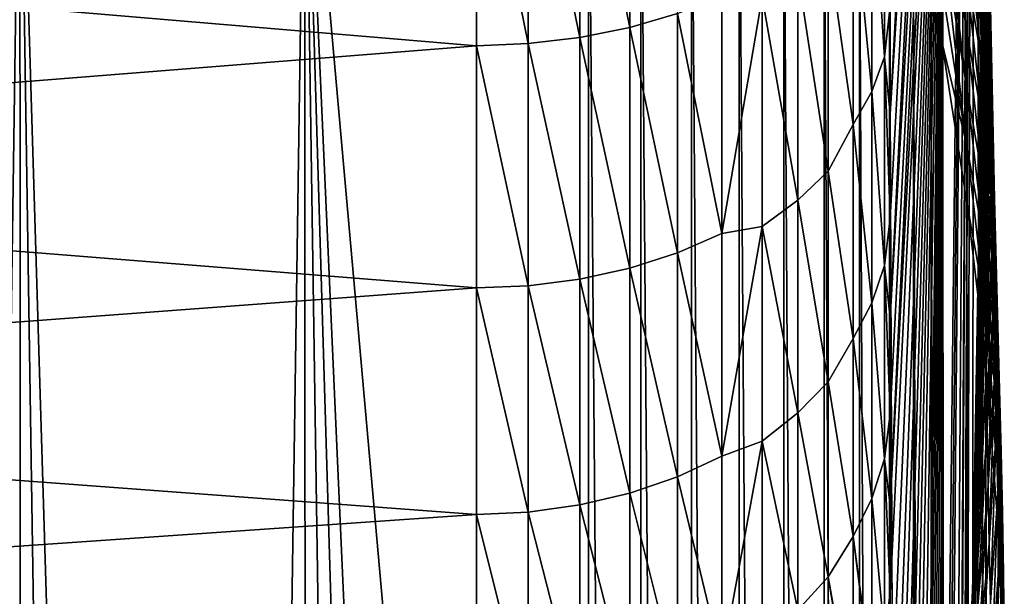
# Model space of a CAD drawing. Header units: metres. Extents: x -22 to 72, y -237 to 23.
# Tile 344 of 363: x 66.84 to 71.59, y -15.66 to -12.88. Entities that reach past the tile are written whole.
import ezdxf

# ---------------------------------------------------------------- set-up
doc = ezdxf.new("R2010")
doc.units = ezdxf.units.M
doc.layers.add('solid_509588_MEDIA_SW0001', color=7, linetype='CONTINUOUS')

msp = doc.modelspace()

# ---------------------------------------------------------------- linework, layer by layer
at = {"layer": 'solid_509588_MEDIA_SW0001'}
for points in [[(71.470947, -13.986648, 96.07), (71.449417, -5.21058, 80.851509), (71.5, 0, 84.5)], [(71.489563, -12.404846, 97.177589), (71.470947, -13.986648, 96.07), (71.5, 0, 84.5)], [(71.299095, -18.534039, 88.869286), (71.297287, -10.430269, 77.196648), (71.449417, -5.21058, 80.851509)], [(71.314995, -18.364952, 89.520226), (71.299095, -18.534039, 88.869286), (71.449417, -5.21058, 80.851509)], [(71.330673, -18.173166, 90.164383), (71.314995, -18.364952, 89.520226), (71.449417, -5.21058, 80.851509)], [(71.360985, -17.723473, 91.427315), (71.330673, -18.173166, 90.164383), (71.449417, -5.21058, 80.851509)], [(71.38131, -17.367517, 92.316071), (71.360985, -17.723473, 91.427315), (71.449417, -5.21058, 80.851509)], [(71.384193, -17.315123, 92.448608), (71.38131, -17.367517, 92.316071), (71.449417, -5.21058, 80.851509)], [(71.400406, -17.008902, 93.229935), (71.384193, -17.315123, 92.448608), (71.449417, -5.21058, 80.851509)], [(71.402847, -16.962561, 93.355812), (71.400406, -17.008902, 93.229935), (71.449417, -5.21058, 80.851509)], [(71.417549, -16.690189, 94.176956), (71.402847, -16.962561, 93.355812), (71.449417, -5.21058, 80.851509)], [(71.443008, -15.568357, 94.962471), (71.417549, -16.690189, 94.176956), (71.449417, -5.21058, 80.851509)], [(71.470947, -13.986648, 96.07), (71.443008, -15.568357, 94.962471), (71.449417, -5.21058, 80.851509)], [(71.297287, -8.592765, 75.103516), (71.043945, -13.333165, 70.830177), (71.043945, -12.812711, 70.341194)], [(71.297287, -8.592765, 75.103516), (71.297287, -9.25574, 75.755814), (71.043945, -13.333165, 70.830177)], [(71.297287, -9.25574, 75.755814), (71.043945, -13.834972, 71.33828), (71.043945, -13.333165, 70.830177)], [(71.297287, -9.25574, 75.755814), (71.043945, -14.31743, 71.864792), (71.043945, -13.834972, 71.33828)], [(71.297287, -9.25574, 75.755814), (71.297287, -9.869333, 76.454773), (71.043945, -14.31743, 71.864792)], [(71.297287, -9.869333, 76.454773), (71.297287, -10.430269, 77.196648), (71.043945, -15.221625, 72.97007)], [(71.297287, -9.869333, 76.454773), (71.043945, -14.779863, 72.408974), (71.043945, -14.31743, 71.864792)], [(71.297287, -9.869333, 76.454773), (71.043945, -15.221625, 72.97007), (71.043945, -14.779863, 72.408974)], [(71.046165, -16.362558, 74.657402), (71.043945, -15.642099, 73.547287), (71.297287, -10.430269, 77.196648)], [(71.043945, -15.221625, 72.97007), (71.297287, -10.430269, 77.196648), (71.043945, -15.642099, 73.547287)], [(71.052795, -17.006731, 75.820709), (71.046165, -16.362558, 74.657402), (71.297287, -10.430269, 77.196648)], [(71.063751, -17.569479, 77.03054), (71.052795, -17.006731, 75.820709), (71.297287, -10.430269, 77.196648)], [(71.078857, -18.046291, 78.279831), (71.063751, -17.569479, 77.03054), (71.297287, -10.430269, 77.196648)], [(71.097801, -18.434099, 79.561203), (71.078857, -18.046291, 78.279831), (71.297287, -10.430269, 77.196648)], [(71.120209, -18.73053, 80.867493), (71.097801, -18.434099, 79.561203), (71.297287, -10.430269, 77.196648)], [(71.145638, -18.93401, 82.192284), (71.120209, -18.73053, 80.867493), (71.297287, -10.430269, 77.196648)], [(71.173584, -19.043623, 83.529327), (71.145638, -18.93401, 82.192284), (71.297287, -10.430269, 77.196648)], [(71.203506, -19.058477, 84.872307), (71.173584, -19.043623, 83.529327), (71.297287, -10.430269, 77.196648)], [(71.219032, -19.030231, 85.5439), (71.203506, -19.058477, 84.872307), (71.297287, -10.430269, 77.196648)], [(71.234833, -18.978193, 86.21492), (71.219032, -19.030231, 85.5439), (71.297287, -10.430269, 77.196648)], [(71.250816, -18.902473, 86.88369), (71.234833, -18.978193, 86.21492), (71.297287, -10.430269, 77.196648)], [(71.266922, -18.803085, 87.550018), (71.250816, -18.902473, 86.88369), (71.297287, -10.430269, 77.196648)], [(71.283035, -18.680244, 88.211967), (71.266922, -18.803085, 87.550018), (71.297287, -10.430269, 77.196648)], [(71.299095, -18.534039, 88.869286), (71.283035, -18.680244, 88.211967), (71.297287, -10.430269, 77.196648)], [(66.400864, -41.995491, 155.274124), (66.84166, -11.440371, 111.647758), (65.465561, -11.483127, 111.617805)], [(66.400864, -41.995491, 155.274124), (66.856339, -41.991329, 155.279114), (66.84166, -11.440371, 111.647758)], [(67.768143, -42.003986, 155.263916), (68.218033, -11.476451, 111.622482), (66.84166, -11.440371, 111.647758)], [(67.312256, -41.99416, 155.275726), (67.768143, -42.003986, 155.263916), (66.84166, -11.440371, 111.647758)], [(66.856339, -41.991329, 155.279114), (67.312256, -41.99416, 155.275726), (66.84166, -11.440371, 111.647758)], [(67.768143, -42.003986, 155.263916), (68.223801, -42.020824, 155.243698), (68.218033, -11.476451, 111.622482)], [(69.586754, -26.8522, 133.337357), (69.586754, -11.591057, 111.542191), (68.218033, -11.476451, 111.622482)], [(69.586754, -42.113338, 155.132523), (69.586754, -26.8522, 133.337357), (68.218033, -11.476451, 111.622482)], [(69.1334, -42.075508, 155.177994), (69.586754, -42.113338, 155.132523), (68.218033, -11.476451, 111.622482)], [(68.679001, -42.044666, 155.215042), (69.1334, -42.075508, 155.177994), (68.218033, -11.476451, 111.622482)], [(68.223801, -42.020824, 155.243698), (68.679001, -42.044666, 155.215042), (68.218033, -11.476451, 111.622482)], [(69.839729, -42.150993, 155.096252), (69.586754, -11.591057, 111.542191), (69.586754, -26.8522, 133.337357)], [(69.839745, -11.633901, 111.513321), (69.586754, -11.591057, 111.542191), (69.839729, -42.150993, 155.096252)], [(69.839745, -11.633901, 111.513321), (69.839729, -42.150993, 155.096252), (70.083961, -42.216743, 155.044022)], [(70.084045, -11.703289, 111.466232), (69.839745, -11.633901, 111.513321), (70.083961, -42.216743, 155.044022)], [(69.78759, -11.684423, 67.222549), (69.78759, -12.914426, 68.121552), (69.546257, -11.72866, 67.157135)], [(70.016975, -12.846994, 68.207069), (69.78759, -12.914426, 68.121552), (69.78759, -11.684423, 67.222549)], [(71.497337, -12.897596, 98.990578), (71.495728, -12.792762, 98.660904), (71.504257, -11.654394, 99.871658)], [(71.497337, -12.897596, 98.990578), (71.504257, -11.654394, 99.871658), (71.505989, -11.827299, 100.181145)], [(69.546257, -11.72866, 67.157135), (69.546257, -12.963318, 68.05954), (69.296867, -11.755409, 67.117584)], [(69.78759, -12.914426, 68.121552), (69.546257, -12.963318, 68.05954), (69.546257, -11.72866, 67.157135)], [(70.084045, -11.703289, 111.466232), (70.083961, -42.216743, 155.044022), (70.315147, -42.309395, 154.976776)], [(70.315514, -11.798079, 111.401733), (70.084045, -11.703289, 111.466232), (70.315147, -42.309395, 154.976776)], [(69.046227, -11.764241, 67.104523), (69.046227, -13.002646, 68.009666), (61.700001, -12.38238, 67.538979)], [(69.296867, -11.755409, 67.117584), (69.296867, -12.992884, 68.022049), (69.046227, -11.764241, 67.104523)], [(69.296867, -12.992884, 68.022049), (69.046227, -13.002646, 68.009666), (69.046227, -11.764241, 67.104523)], [(69.546257, -12.963318, 68.05954), (69.296867, -12.992884, 68.022049), (69.296867, -11.755409, 67.117584)], [(70.315514, -11.798079, 111.401733), (70.315147, -42.309395, 154.976776), (70.529816, -42.427536, 154.895538)], [(70.530289, -11.916688, 111.3209), (70.315514, -11.798079, 111.401733), (70.529816, -42.427536, 154.895538)], [(71.498772, -13.017617, 99.33477), (71.497337, -12.897596, 98.990578), (71.505989, -11.827299, 100.181145)], [(71.498772, -13.017617, 99.33477), (71.505989, -11.827299, 100.181145), (71.50779, -12.014293, 100.506828)], [(70.530289, -11.916688, 111.3209), (70.529816, -42.427536, 154.895538), (70.724182, -42.569111, 154.801727)], [(70.724777, -12.057138, 111.225075), (70.530289, -11.916688, 111.3209), (70.724182, -42.569111, 154.801727)], [(71.516823, -12.905341, 101.965385), (71.514069, -12.66187, 101.579063), (71.516769, -11.928797, 102.649139)], [(71.516823, -12.905341, 101.965385), (71.516769, -11.928797, 102.649139), (71.520081, -12.218315, 103.024071)], [(71.294334, -11.971397, 109.08075), (71.406708, -12.892817, 108.811493), (71.402443, -12.5907, 108.405151)], [(71.294334, -11.971397, 109.08075), (71.294769, -12.216516, 109.430382), (71.406708, -12.892817, 108.811493)], [(70.955872, -12.132295, 69.113472), (71.015793, -11.979511, 69.307236), (71.015793, -13.056554, 70.222214)], [(71.015793, -13.056554, 70.222214), (71.015793, -11.979511, 69.307236), (71.043945, -12.812711, 70.341194)], [(71.499931, -13.154348, 99.694069), (71.498772, -13.017617, 99.33477), (71.50779, -12.014293, 100.506828)], [(71.499931, -13.154348, 99.694069), (71.50779, -12.014293, 100.506828), (71.509682, -12.215796, 100.848747)], [(70.724777, -12.057138, 111.225075), (70.724182, -42.569111, 154.801727), (70.895111, -42.731838, 154.696838)], [(70.895729, -12.217085, 111.115852), (70.724777, -12.057138, 111.225075), (70.895111, -42.731838, 154.696838)], [(71.521759, -12.915937, 105.634659), (71.469391, -12.09586, 106.218399), (71.473541, -12.42861, 106.622101)], [(71.521759, -12.915937, 105.634659), (71.516014, -12.590968, 105.226631), (71.469391, -12.09586, 106.218399)], [(70.955872, -12.132295, 69.113472), (70.955872, -13.223073, 70.040115), (70.865181, -12.279145, 68.927231)], [(70.955872, -12.132295, 69.113472), (71.015793, -13.056554, 70.222214), (70.955872, -13.223073, 70.040115)], [(71.500801, -13.308724, 100.068504), (71.499931, -13.154348, 99.694069), (71.509682, -12.215796, 100.848747)], [(71.500801, -13.308724, 100.068504), (71.509682, -12.215796, 100.848747), (71.511734, -12.431786, 101.206444)], [(70.895729, -12.217085, 111.115852), (70.895111, -42.731838, 154.696838), (71.039833, -42.913174, 154.582535)], [(71.040298, -12.393859, 110.995064), (70.895729, -12.217085, 111.115852), (71.039833, -42.913174, 154.582535)], [(71.294769, -12.216516, 109.430382), (71.410408, -13.187572, 109.21727), (71.406708, -12.892817, 108.811493)], [(71.294769, -12.216516, 109.430382), (71.295174, -12.466522, 109.795288), (71.410408, -13.187572, 109.21727)], [(71.534523, -13.123763, 104.218567), (71.511337, -12.2629, 104.82473), (71.516014, -12.590968, 105.226631)], [(71.534523, -13.123763, 104.218567), (71.52887, -12.817442, 103.810944), (71.511337, -12.2629, 104.82473)], [(71.520134, -13.161184, 102.363884), (71.516823, -12.905341, 101.965385), (71.520081, -12.218315, 103.024071)], [(71.520134, -13.161184, 102.363884), (71.520081, -12.218315, 103.024071), (71.524078, -12.515065, 103.412025)], [(70.865181, -12.279145, 68.927231), (70.865181, -13.383127, 69.865089), (70.745163, -12.522022, 68.834335)], [(70.955872, -13.223073, 70.040115), (70.865181, -13.383127, 69.865089), (70.865181, -12.279145, 68.927231)], [(71.484711, -13.068787, 107.43898), (71.398254, -12.279772, 107.999374), (71.402443, -12.5907, 108.405151)], [(71.484711, -13.068787, 107.43898), (71.478798, -12.752871, 107.02951), (71.398254, -12.279772, 107.999374)], [(69.046227, -13.002646, 68.009666), (61.700001, -13.585921, 68.486778), (61.700001, -12.38238, 67.538979)], [(71.040298, -12.393859, 110.995064), (71.039833, -42.913174, 154.582535), (71.155724, -43.109875, 154.460861)], [(71.156067, -12.584512, 110.864716), (71.040298, -12.393859, 110.995064), (71.155724, -43.109875, 154.460861)], [(71.490318, -12.475401, 97.459084), (71.470947, -13.986648, 96.07), (71.489563, -12.404846, 97.177589)], [(71.528389, -13.23669, 106.046791), (71.473541, -12.42861, 106.622101), (71.478798, -12.752871, 107.02951)], [(71.528389, -13.23669, 106.046791), (71.521759, -12.915937, 105.634659), (71.473541, -12.42861, 106.622101)], [(71.501442, -13.481126, 100.457573), (71.500801, -13.308724, 100.068504), (71.511734, -12.431786, 101.206444)], [(71.501442, -13.481126, 100.457573), (71.511734, -12.431786, 101.206444), (71.514069, -12.66187, 101.579063)], [(71.295174, -12.466522, 109.795288), (71.29509, -12.721863, 110.174606), (71.413002, -13.47627, 109.621536)], [(71.295174, -12.466522, 109.795288), (71.413002, -13.47627, 109.621536), (71.410408, -13.187572, 109.21727)], [(71.473, -14.001036, 96.390221), (71.470947, -13.986648, 96.07), (71.490318, -12.475401, 97.459084)], [(71.473, -14.001036, 96.390221), (71.490318, -12.475401, 97.459084), (71.491295, -12.54569, 97.745811)], [(70.745163, -12.522022, 68.834335), (70.745163, -13.607694, 69.767563), (70.597763, -12.651118, 68.672829)], [(70.865181, -13.383127, 69.865089), (70.745163, -13.607694, 69.767563), (70.745163, -12.522022, 68.834335)], [(71.241158, -12.773032, 110.707924), (71.292015, -12.971717, 110.57505), (71.290154, -12.538228, 109.961838)], [(71.292015, -12.971717, 110.57505), (71.29509, -12.721863, 110.174606), (71.290154, -12.538228, 109.961838)], [(71.475174, -14.014088, 96.715088), (71.473, -14.001036, 96.390221), (71.491295, -12.54569, 97.745811)], [(71.475174, -14.014088, 96.715088), (71.491295, -12.54569, 97.745811), (71.492561, -12.619698, 98.040253)], [(71.524147, -13.428071, 102.772743), (71.520134, -13.161184, 102.363884), (71.524078, -12.515065, 103.412025)], [(71.524147, -13.428071, 102.772743), (71.524078, -12.515065, 103.412025), (71.52887, -12.817442, 103.810944)], [(71.156067, -12.584512, 110.864716), (71.155724, -43.109875, 154.460861), (71.240974, -43.319008, 154.333618)], [(71.241104, -12.785862, 110.726982), (71.156067, -12.584512, 110.864716), (71.240974, -43.319008, 154.333618)], [(71.490723, -13.376875, 107.849037), (71.402443, -12.5907, 108.405151), (71.406708, -12.892817, 108.811493)], [(71.490723, -13.376875, 107.849037), (71.484711, -13.068787, 107.43898), (71.402443, -12.5907, 108.405151)], [(71.541023, -13.432363, 104.632614), (71.516014, -12.590968, 105.226631), (71.521759, -12.915937, 105.634659)], [(71.541023, -13.432363, 104.632614), (71.534523, -13.123763, 104.218567), (71.516014, -12.590968, 105.226631)], [(71.47747, -14.030218, 97.046799), (71.475174, -14.014088, 96.715088), (71.492561, -12.619698, 98.040253)], [(71.47747, -14.030218, 97.046799), (71.492561, -12.619698, 98.040253), (71.49408, -12.70101, 98.344643)], [(70.597763, -12.651118, 68.672829), (70.597763, -13.747982, 69.615677), (70.425346, -12.767511, 68.527214)], [(70.745163, -13.607694, 69.767563), (70.597763, -13.747982, 69.615677), (70.597763, -12.651118, 68.672829)], [(71.501999, -13.671411, 100.860176), (71.501442, -13.481126, 100.457573), (71.514069, -12.66187, 101.579063)], [(71.501999, -13.671411, 100.860176), (71.514069, -12.66187, 101.579063), (71.516823, -12.905341, 101.965385)], [(71.292015, -12.971717, 110.57505), (71.294052, -12.983292, 110.567307), (71.29509, -12.721863, 110.174606)], [(71.29509, -12.721863, 110.174606), (71.294052, -12.983292, 110.567307), (71.413002, -13.47627, 109.621536)], [(71.479752, -14.053582, 97.387421), (71.47747, -14.030218, 97.046799), (71.49408, -12.70101, 98.344643)], [(71.479752, -14.053582, 97.387421), (71.49408, -12.70101, 98.344643), (71.495728, -12.792762, 98.660904)], [(70.230705, -12.76211, 68.31472), (70.230705, -13.909514, 69.289474), (70.016975, -12.846994, 68.207069)], [(70.425346, -12.767511, 68.527214), (70.230705, -13.909514, 69.289474), (70.230705, -12.76211, 68.31472)], [(70.425346, -12.767511, 68.527214), (70.425346, -13.874467, 69.478737), (70.230705, -13.909514, 69.289474)], [(70.597763, -13.747982, 69.615677), (70.425346, -13.874467, 69.478737), (70.425346, -12.767511, 68.527214)], [(71.241104, -12.785862, 110.726982), (71.240974, -43.319008, 154.333618), (71.293983, -43.536842, 154.203094)], [(71.241104, -12.785862, 110.726982), (71.292015, -12.971717, 110.57505), (71.241158, -12.773032, 110.707924)], [(71.241104, -12.785862, 110.726982), (71.293983, -43.536842, 154.203094), (71.293983, -12.99455, 110.584175)], [(71.241104, -12.785862, 110.726982), (71.293983, -12.99455, 110.584175), (71.292015, -12.971717, 110.57505)], [(71.535591, -13.552423, 106.461235), (71.478798, -12.752871, 107.02951), (71.484711, -13.068787, 107.43898)], [(71.535591, -13.552423, 106.461235), (71.528389, -13.23669, 106.046791), (71.478798, -12.752871, 107.02951)], [(71.015793, -13.056554, 70.222214), (71.043945, -12.812711, 70.341194), (71.043945, -13.333165, 70.830177)], [(71.481796, -14.08799, 97.738853), (71.479752, -14.053582, 97.387421), (71.495728, -12.792762, 98.660904)], [(71.481796, -14.08799, 97.738853), (71.495728, -12.792762, 98.660904), (71.497337, -12.897596, 98.990578)], [(71.528946, -13.704391, 103.189888), (71.524147, -13.428071, 102.772743), (71.52887, -12.817442, 103.810944)], [(71.528946, -13.704391, 103.189888), (71.52887, -12.817442, 103.810944), (71.534523, -13.123763, 104.218567)], [(70.016975, -12.846994, 68.207069), (70.016975, -14.002029, 69.188301), (69.78759, -12.914426, 68.121552)], [(70.230705, -13.909514, 69.289474), (70.016975, -14.002029, 69.188301), (70.016975, -12.846994, 68.207069)], [(69.78759, -12.914426, 68.121552), (69.78759, -14.075524, 69.107933), (69.546257, -12.963318, 68.05954)], [(70.016975, -14.002029, 69.188301), (69.78759, -14.075524, 69.107933), (69.78759, -12.914426, 68.121552)], [(71.496254, -13.677871, 108.258415), (71.406708, -12.892817, 108.811493), (71.410408, -13.187572, 109.21727)], [(71.496254, -13.677871, 108.258415), (71.490723, -13.376875, 107.849037), (71.406708, -12.892817, 108.811493)], [(71.483353, -14.13683, 98.102699), (71.481796, -14.08799, 97.738853), (71.497337, -12.897596, 98.990578)], [(71.483353, -14.13683, 98.102699), (71.497337, -12.897596, 98.990578), (71.498772, -13.017617, 99.33477)], [(71.50267, -13.878955, 101.274727), (71.501999, -13.671411, 100.860176), (71.516823, -12.905341, 101.965385)], [(71.50267, -13.878955, 101.274727), (71.516823, -12.905341, 101.965385), (71.520134, -13.161184, 102.363884)], [(71.548286, -13.74168, 105.050957), (71.521759, -12.915937, 105.634659), (71.528389, -13.23669, 106.046791)], [(71.548286, -13.74168, 105.050957), (71.541023, -13.432363, 104.632614), (71.521759, -12.915937, 105.634659)], [(69.546257, -12.963318, 68.05954), (69.546257, -14.128812, 69.04966), (69.296867, -12.992884, 68.022049)], [(69.78759, -14.075524, 69.107933), (69.546257, -14.128812, 69.04966), (69.546257, -12.963318, 68.05954)], [(71.292015, -12.971717, 110.57505), (71.293983, -12.99455, 110.584175), (71.294022, -12.988919, 110.575737)], [(71.292015, -12.971717, 110.57505), (71.294022, -12.988919, 110.575737), (71.294052, -12.983292, 110.567307)], [(69.046227, -13.002646, 68.009666), (69.046227, -14.171677, 69.002785), (61.700001, -13.585921, 68.486778)], [(69.296867, -12.992884, 68.022049), (69.296867, -14.161036, 69.01442), (69.046227, -13.002646, 68.009666)], [(69.296867, -14.161036, 69.01442), (69.046227, -14.171677, 69.002785), (69.046227, -13.002646, 68.009666)], [(69.546257, -14.128812, 69.04966), (69.296867, -14.161036, 69.01442), (69.296867, -12.992884, 68.022049)], [(71.294022, -12.988919, 110.575737), (71.293983, -12.99455, 110.584175), (71.363701, -43.984711, 153.933868)], [(71.293983, -12.99455, 110.584175), (71.293983, -43.536842, 154.203094), (71.363701, -43.984711, 153.933868)], [(71.294052, -12.983292, 110.567307), (71.294022, -12.988919, 110.575737), (71.363701, -43.984711, 153.933868)], [(71.414055, -13.759887, 110.023529), (71.294052, -12.983292, 110.567307), (71.363701, -43.984711, 153.933868)], [(71.413002, -13.47627, 109.621536), (71.294052, -12.983292, 110.567307), (71.414055, -13.759887, 110.023529)], [(71.484177, -14.202988, 98.480209), (71.483353, -14.13683, 98.102699), (71.498772, -13.017617, 99.33477)], [(71.484177, -14.202988, 98.480209), (71.498772, -13.017617, 99.33477), (71.499931, -13.154348, 99.694069)], [(70.955872, -13.223073, 70.040115), (71.015793, -13.056554, 70.222214), (71.015793, -14.063934, 71.213371)], [(71.015793, -13.056554, 70.222214), (71.043945, -13.333165, 70.830177), (71.043945, -13.834972, 71.33828)], [(71.015793, -14.063934, 71.213371), (71.015793, -13.056554, 70.222214), (71.043945, -13.834972, 71.33828)], [(71.542969, -13.862698, 106.876366), (71.484711, -13.068787, 107.43898), (71.490723, -13.376875, 107.849037)], [(71.542969, -13.862698, 106.876366), (71.535591, -13.552423, 106.461235), (71.484711, -13.068787, 107.43898)], [(71.484062, -14.288766, 98.872169), (71.499931, -13.154348, 99.694069), (71.500801, -13.308724, 100.068504)], [(71.484062, -14.288766, 98.872169), (71.484177, -14.202988, 98.480209), (71.499931, -13.154348, 99.694069)], [(71.503731, -14.102695, 101.699219), (71.50267, -13.878955, 101.274727), (71.520134, -13.161184, 102.363884)], [(71.503731, -14.102695, 101.699219), (71.520134, -13.161184, 102.363884), (71.524147, -13.428071, 102.772743)], [(71.534607, -13.988359, 103.613152), (71.528946, -13.704391, 103.189888), (71.534523, -13.123763, 104.218567)], [(71.534607, -13.988359, 103.613152), (71.534523, -13.123763, 104.218567), (71.541023, -13.432363, 104.632614)], [(71.500771, -13.972565, 108.666069), (71.410408, -13.187572, 109.21727), (71.413002, -13.47627, 109.621536)], [(71.500771, -13.972565, 108.666069), (71.496254, -13.677871, 108.258415), (71.410408, -13.187572, 109.21727)], [(70.955872, -13.223073, 70.040115), (70.955872, -14.243301, 71.043915), (70.865181, -13.383127, 69.865089)], [(70.955872, -13.223073, 70.040115), (71.015793, -14.063934, 71.213371), (70.955872, -14.243301, 71.043915)], [(71.556122, -14.050323, 105.471664), (71.528389, -13.23669, 106.046791), (71.535591, -13.552423, 106.461235)], [(71.556122, -14.050323, 105.471664), (71.548286, -13.74168, 105.050957), (71.528389, -13.23669, 106.046791)], [(71.482918, -14.3958, 99.278809), (71.500801, -13.308724, 100.068504), (71.501442, -13.481126, 100.457573)], [(71.482918, -14.3958, 99.278809), (71.484062, -14.288766, 98.872169), (71.500801, -13.308724, 100.068504)], [(70.865181, -13.383127, 69.865089), (70.865181, -14.415705, 70.881042), (70.745163, -13.607694, 69.767563)], [(70.955872, -14.243301, 71.043915), (70.865181, -14.415705, 70.881042), (70.865181, -13.383127, 69.865089)], [(71.550034, -14.167391, 107.290794), (71.490723, -13.376875, 107.849037), (71.496254, -13.677871, 108.258415)], [(71.550034, -14.167391, 107.290794), (71.542969, -13.862698, 106.876366), (71.490723, -13.376875, 107.849037)], [(71.505424, -14.341175, 102.131432), (71.503731, -14.102695, 101.699219), (71.524147, -13.428071, 102.772743)], [(71.505424, -14.341175, 102.131432), (71.524147, -13.428071, 102.772743), (71.528946, -13.704391, 103.189888)], [(71.541115, -14.27815, 104.040375), (71.534607, -13.988359, 103.613152), (71.541023, -13.432363, 104.632614)], [(71.541115, -14.27815, 104.040375), (71.541023, -13.432363, 104.632614), (71.548286, -13.74168, 105.050957)], [(71.503799, -14.26163, 109.071236), (71.413002, -13.47627, 109.621536), (71.414055, -13.759887, 110.023529)], [(71.503799, -14.26163, 109.071236), (71.500771, -13.972565, 108.666069), (71.413002, -13.47627, 109.621536)], [(71.480789, -14.524975, 99.699646), (71.501442, -13.481126, 100.457573), (71.501999, -13.671411, 100.860176)], [(71.480789, -14.524975, 99.699646), (71.482918, -14.3958, 99.278809), (71.501442, -13.481126, 100.457573)], [(69.046227, -14.171677, 69.002785), (61.700001, -14.718577, 69.52124), (61.700001, -13.585921, 68.486778)], [(71.564262, -14.35711, 105.893005), (71.535591, -13.552423, 106.461235), (71.542969, -13.862698, 106.876366)], [(71.564262, -14.35711, 105.893005), (71.556122, -14.050323, 105.471664), (71.535591, -13.552423, 106.461235)], [(70.745163, -13.607694, 69.767563), (70.745163, -14.624022, 70.775856), (70.597763, -13.747982, 69.615677)], [(70.865181, -14.415705, 70.881042), (70.745163, -14.624022, 70.775856), (70.745163, -13.607694, 69.767563)], [(71.477859, -14.676345, 100.133385), (71.501999, -13.671411, 100.860176), (71.50267, -13.878955, 101.274727)], [(71.477859, -14.676345, 100.133385), (71.480789, -14.524975, 99.699646), (71.501999, -13.671411, 100.860176)], [(71.556274, -14.466597, 107.703331), (71.496254, -13.677871, 108.258415), (71.500771, -13.972565, 108.666069)], [(71.556274, -14.466597, 107.703331), (71.550034, -14.167391, 107.290794), (71.496254, -13.677871, 108.258415)], [(71.50798, -14.592616, 102.569008), (71.505424, -14.341175, 102.131432), (71.528946, -13.704391, 103.189888)], [(71.50798, -14.592616, 102.569008), (71.528946, -13.704391, 103.189888), (71.534607, -13.988359, 103.613152)], [(70.597763, -13.747982, 69.615677), (70.597763, -14.774789, 70.634369), (70.425346, -13.874467, 69.478737)], [(70.745163, -14.624022, 70.775856), (70.597763, -14.774789, 70.634369), (70.597763, -13.747982, 69.615677)], [(71.414055, -13.759887, 110.023529), (71.363701, -43.984711, 153.933868), (71.421745, -44.409481, 153.673401)], [(71.414055, -13.759887, 110.023529), (71.421745, -44.409481, 153.673401), (71.470055, -44.818031, 153.418091)], [(71.489738, -14.393031, 109.5802), (71.414055, -13.759887, 110.023529), (71.470055, -44.818031, 153.418091)], [(71.503799, -14.26163, 109.071236), (71.414055, -13.759887, 110.023529), (71.489738, -14.393031, 109.5802)], [(71.548378, -14.572018, 104.469528), (71.541115, -14.27815, 104.040375), (71.548286, -13.74168, 105.050957)], [(71.548378, -14.572018, 104.469528), (71.548286, -13.74168, 105.050957), (71.556122, -14.050323, 105.471664)], [(70.425346, -13.874467, 69.478737), (70.230705, -14.982705, 70.345375), (70.230705, -13.909514, 69.289474)], [(70.425346, -13.874467, 69.478737), (70.425346, -14.910721, 70.506805), (70.230705, -14.982705, 70.345375)], [(70.597763, -14.774789, 70.634369), (70.425346, -14.910721, 70.506805), (70.425346, -13.874467, 69.478737)], [(71.015793, -14.063934, 71.213371), (71.043945, -13.834972, 71.33828), (71.043945, -14.31743, 71.864792)], [(71.474495, -14.849154, 100.577896), (71.50267, -13.878955, 101.274727), (71.503731, -14.102695, 101.699219)], [(71.474495, -14.849154, 100.577896), (71.477859, -14.676345, 100.133385), (71.50267, -13.878955, 101.274727)], [(71.572334, -14.661111, 106.31353), (71.542969, -13.862698, 106.876366), (71.550034, -14.167391, 107.290794)], [(71.572334, -14.661111, 106.31353), (71.564262, -14.35711, 105.893005), (71.542969, -13.862698, 106.876366)], [(70.230705, -13.909514, 69.289474), (70.230705, -14.982705, 70.345375), (70.016975, -14.002029, 69.188301)], [(71.561211, -14.760508, 108.113068), (71.500771, -13.972565, 108.666069), (71.503799, -14.26163, 109.071236)], [(71.561211, -14.760508, 108.113068), (71.556274, -14.466597, 107.703331), (71.500771, -13.972565, 108.666069)], [(70.016975, -14.002029, 69.188301), (70.016975, -15.082358, 70.251228), (69.78759, -14.075524, 69.107933)], [(70.230705, -14.982705, 70.345375), (70.016975, -15.082358, 70.251228), (70.016975, -14.002029, 69.188301)], [(71.473, -14.001036, 96.390221), (71.443008, -15.568357, 94.962471), (71.470947, -13.986648, 96.07)], [(71.446991, -15.526479, 95.321213), (71.443008, -15.568357, 94.962471), (71.473, -14.001036, 96.390221)], [(71.446991, -15.526479, 95.321213), (71.473, -14.001036, 96.390221), (71.475174, -14.014088, 96.715088)], [(71.450951, -15.482028, 95.683601), (71.446991, -15.526479, 95.321213), (71.475174, -14.014088, 96.715088)], [(71.450951, -15.482028, 95.683601), (71.475174, -14.014088, 96.715088), (71.47747, -14.030218, 97.046799)], [(71.511574, -14.85505, 103.009659), (71.50798, -14.592616, 102.569008), (71.534607, -13.988359, 103.613152)], [(71.511574, -14.85505, 103.009659), (71.534607, -13.988359, 103.613152), (71.541115, -14.27815, 104.040375)], [(70.955872, -14.243301, 71.043915), (71.015793, -14.063934, 71.213371), (71.015793, -14.996278, 72.275414)], [(71.015793, -14.063934, 71.213371), (71.043945, -14.31743, 71.864792), (71.043945, -14.779863, 72.408974)], [(71.015793, -14.996278, 72.275414), (71.015793, -14.063934, 71.213371), (71.043945, -14.779863, 72.408974)], [(71.45475, -15.439819, 96.051628), (71.450951, -15.482028, 95.683601), (71.47747, -14.030218, 97.046799)], [(71.45475, -15.439819, 96.051628), (71.47747, -14.030218, 97.046799), (71.479752, -14.053582, 97.387421)], [(71.458122, -15.404586, 96.42733), (71.45475, -15.439819, 96.051628), (71.479752, -14.053582, 97.387421)], [(71.458122, -15.404586, 96.42733), (71.479752, -14.053582, 97.387421), (71.481796, -14.08799, 97.738853)], [(71.556221, -14.868357, 104.898849), (71.548378, -14.572018, 104.469528), (71.556122, -14.050323, 105.471664)], [(71.556221, -14.868357, 104.898849), (71.556122, -14.050323, 105.471664), (71.564262, -14.35711, 105.893005)], [(69.78759, -14.075524, 69.107933), (69.78759, -15.161523, 70.176445), (69.546257, -14.128812, 69.04966)], [(70.016975, -15.082358, 70.251228), (69.78759, -15.161523, 70.176445), (69.78759, -14.075524, 69.107933)], [(71.460709, -15.380858, 96.812698), (71.458122, -15.404586, 96.42733), (71.481796, -14.08799, 97.738853)], [(71.460709, -15.380858, 96.812698), (71.481796, -14.08799, 97.738853), (71.483353, -14.13683, 98.102699)], [(71.471153, -15.042007, 101.030518), (71.503731, -14.102695, 101.699219), (71.505424, -14.341175, 102.131432)], [(71.471153, -15.042007, 101.030518), (71.474495, -14.849154, 100.577896), (71.503731, -14.102695, 101.699219)], [(69.296867, -14.161036, 69.01442), (69.296867, -15.253633, 70.089424), (69.046227, -14.171677, 69.002785)], [(69.546257, -14.128812, 69.04966), (69.546257, -15.218923, 70.122215), (69.296867, -14.161036, 69.01442)], [(69.546257, -15.218923, 70.122215), (69.296867, -15.253633, 70.089424), (69.296867, -14.161036, 69.01442)], [(69.78759, -15.161523, 70.176445), (69.546257, -15.218923, 70.122215), (69.546257, -14.128812, 69.04966)], [(71.462112, -15.37285, 97.209541), (71.460709, -15.380858, 96.812698), (71.483353, -14.13683, 98.102699)], [(71.462112, -15.37285, 97.209541), (71.483353, -14.13683, 98.102699), (71.484177, -14.202988, 98.480209)], [(69.046227, -14.171677, 69.002785), (69.046227, -15.265094, 70.078598), (61.700001, -14.718577, 69.52124)], [(69.296867, -15.253633, 70.089424), (69.046227, -15.265094, 70.078598), (69.046227, -14.171677, 69.002785)], [(71.46196, -15.384345, 97.619385), (71.484177, -14.202988, 98.480209), (71.484062, -14.288766, 98.872169)], [(71.46196, -15.384345, 97.619385), (71.462112, -15.37285, 97.209541), (71.484177, -14.202988, 98.480209)], [(71.579872, -14.961645, 106.731995), (71.550034, -14.167391, 107.290794), (71.556274, -14.466597, 107.703331)], [(71.579872, -14.961645, 106.731995), (71.572334, -14.661111, 106.31353), (71.550034, -14.167391, 107.290794)], [(70.955872, -14.243301, 71.043915), (70.955872, -15.187536, 72.119507), (70.865181, -14.415705, 70.881042)], [(70.955872, -14.243301, 71.043915), (71.015793, -14.996278, 72.275414), (70.955872, -15.187536, 72.119507)], [(71.45993, -15.418568, 98.043335), (71.484062, -14.288766, 98.872169), (71.482918, -14.3958, 99.278809)], [(71.45993, -15.418568, 98.043335), (71.46196, -15.384345, 97.619385), (71.484062, -14.288766, 98.872169)], [(71.503799, -14.26163, 109.071236), (71.489738, -14.393031, 109.5802), (71.505005, -14.54546, 109.473465)], [(71.564445, -15.049294, 108.519394), (71.503799, -14.26163, 109.071236), (71.505005, -14.54546, 109.473465)], [(71.564445, -15.049294, 108.519394), (71.561211, -14.760508, 108.113068), (71.503799, -14.26163, 109.071236)], [(71.516281, -15.126472, 103.451202), (71.511574, -14.85505, 103.009659), (71.541115, -14.27815, 104.040375)], [(71.516281, -15.126472, 103.451202), (71.541115, -14.27815, 104.040375), (71.548378, -14.572018, 104.469528)], [(71.46833, -15.253093, 101.488327), (71.505424, -14.341175, 102.131432), (71.50798, -14.592616, 102.569008)], [(71.46833, -15.253093, 101.488327), (71.471153, -15.042007, 101.030518), (71.505424, -14.341175, 102.131432)], [(71.455841, -15.477998, 98.481895), (71.482918, -14.3958, 99.278809), (71.480789, -14.524975, 99.699646)], [(71.455841, -15.477998, 98.481895), (71.45993, -15.418568, 98.043335), (71.482918, -14.3958, 99.278809)], [(71.489738, -14.393031, 109.5802), (71.470055, -44.818031, 153.418091), (71.509979, -45.216213, 153.164658)], [(71.505005, -14.54546, 109.473465), (71.489738, -14.393031, 109.5802), (71.509979, -45.216213, 153.164658)], [(71.564362, -15.165704, 105.326805), (71.556221, -14.868357, 104.898849), (71.564262, -14.35711, 105.893005)], [(71.564362, -15.165704, 105.326805), (71.564262, -14.35711, 105.893005), (71.572334, -14.661111, 106.31353)], [(70.865181, -14.415705, 70.881042), (70.865181, -15.371368, 71.96965), (70.745163, -14.624022, 70.775856)], [(70.955872, -15.187536, 72.119507), (70.865181, -15.371368, 71.96965), (70.865181, -14.415705, 70.881042)], [(71.586426, -15.258239, 107.147438), (71.556274, -14.466597, 107.703331), (71.561211, -14.760508, 108.113068)], [(71.586426, -15.258239, 107.147438), (71.579872, -14.961645, 106.731995), (71.556274, -14.466597, 107.703331)], [(71.449699, -15.564098, 98.934692), (71.480789, -14.524975, 99.699646), (71.477859, -14.676345, 100.133385)], [(71.449699, -15.564098, 98.934692), (71.455841, -15.477998, 98.481895), (71.480789, -14.524975, 99.699646)], [(71.505005, -14.54546, 109.473465), (71.509979, -45.216213, 153.164658), (71.542297, -45.608517, 152.910507)], [(71.565727, -15.332989, 108.922035), (71.505005, -14.54546, 109.473465), (71.542297, -45.608517, 152.910507)], [(71.564445, -15.049294, 108.519394), (71.505005, -14.54546, 109.473465), (71.565727, -15.332989, 108.922035)], [(71.522041, -15.404979, 103.891762), (71.516281, -15.126472, 103.451202), (71.548378, -14.572018, 104.469528)], [(71.522041, -15.404979, 103.891762), (71.548378, -14.572018, 104.469528), (71.556221, -14.868357, 104.898849)], [(70.745163, -14.624022, 70.775856), (70.745163, -15.565831, 71.854095), (70.597763, -14.774789, 70.634369)], [(70.865181, -15.371368, 71.96965), (70.745163, -15.565831, 71.854095), (70.745163, -14.624022, 70.775856)], [(71.466484, -15.480366, 101.948456), (71.50798, -14.592616, 102.569008), (71.511574, -14.85505, 103.009659)], [(71.466484, -15.480366, 101.948456), (71.46833, -15.253093, 101.488327), (71.50798, -14.592616, 102.569008)], [(71.441788, -15.677061, 99.400215), (71.477859, -14.676345, 100.133385), (71.474495, -14.849154, 100.577896)], [(71.441788, -15.677061, 99.400215), (71.449699, -15.564098, 98.934692), (71.477859, -14.676345, 100.133385)], [(71.572433, -15.462752, 105.752197), (71.564362, -15.165704, 105.326805), (71.572334, -14.661111, 106.31353)], [(71.572433, -15.462752, 105.752197), (71.572334, -14.661111, 106.31353), (71.579872, -14.961645, 106.731995)], [(69.046227, -15.265094, 70.078598), (61.700001, -15.77259, 70.635468), (61.700001, -14.718577, 69.52124)], [(70.597763, -14.774789, 70.634369), (70.597763, -15.726307, 71.723717), (70.425346, -14.910721, 70.506805)], [(70.745163, -15.565831, 71.854095), (70.597763, -15.726307, 71.723717), (70.597763, -14.774789, 70.634369)], [(71.015793, -14.996278, 72.275414), (71.043945, -14.779863, 72.408974), (71.043945, -15.221625, 72.97007)], [(71.59153, -15.550574, 107.559143), (71.561211, -14.760508, 108.113068), (71.564445, -15.049294, 108.519394)], [(71.59153, -15.550574, 107.559143), (71.586426, -15.258239, 107.147438), (71.561211, -14.760508, 108.113068)], [(71.43264, -15.815806, 99.875793), (71.474495, -14.849154, 100.577896), (71.471153, -15.042007, 101.030518)], [(71.43264, -15.815806, 99.875793), (71.441788, -15.677061, 99.400215), (71.474495, -14.849154, 100.577896)], [(71.466011, -15.721684, 102.408218), (71.511574, -14.85505, 103.009659), (71.516281, -15.126472, 103.451202)], [(71.466011, -15.721684, 102.408218), (71.466484, -15.480366, 101.948456), (71.511574, -14.85505, 103.009659)], [(71.528679, -15.688795, 104.329758), (71.522041, -15.404979, 103.891762), (71.556221, -14.868357, 104.898849)], [(71.528679, -15.688795, 104.329758), (71.556221, -14.868357, 104.898849), (71.564362, -15.165704, 105.326805)], [(70.425346, -14.910721, 70.506805), (70.230705, -15.975956, 71.476807), (70.230705, -14.982705, 70.345375)], [(70.425346, -14.910721, 70.506805), (70.425346, -15.870994, 71.606171), (70.230705, -15.975956, 71.476807)], [(70.597763, -15.726307, 71.723717), (70.425346, -15.870994, 71.606171), (70.425346, -14.910721, 70.506805)], [(71.579979, -15.758363, 106.174118), (71.572433, -15.462752, 105.752197), (71.579872, -14.961645, 106.731995)], [(71.579979, -15.758363, 106.174118), (71.579872, -14.961645, 106.731995), (71.586426, -15.258239, 107.147438)], [(70.230705, -14.982705, 70.345375), (70.230705, -15.975956, 71.476807), (70.016975, -15.082358, 70.251228)], [(70.955872, -15.187536, 72.119507), (71.015793, -14.996278, 72.275414), (71.015793, -15.84861, 73.402687)], [(71.015793, -14.996278, 72.275414), (71.043945, -15.221625, 72.97007), (71.043945, -15.642099, 73.547287)], [(71.015793, -14.996278, 72.275414), (71.043945, -15.642099, 73.547287), (71.015793, -15.84861, 73.402687)], [(71.423004, -15.978385, 100.357994), (71.471153, -15.042007, 101.030518), (71.46833, -15.253093, 101.488327)], [(71.423004, -15.978385, 100.357994), (71.43264, -15.815806, 99.875793), (71.471153, -15.042007, 101.030518)], [(71.594849, -15.838442, 107.96666), (71.564445, -15.049294, 108.519394), (71.565727, -15.332989, 108.922035)], [(71.594849, -15.838442, 107.96666), (71.59153, -15.550574, 107.559143), (71.564445, -15.049294, 108.519394)], [(70.016975, -15.082358, 70.251228), (70.016975, -16.082216, 71.390182), (69.78759, -15.161523, 70.176445)], [(70.230705, -15.975956, 71.476807), (70.016975, -16.082216, 71.390182), (70.016975, -15.082358, 70.251228)], [(69.78759, -15.161523, 70.176445), (69.78759, -16.16663, 71.321373), (69.546257, -15.218923, 70.122215)], [(70.016975, -16.082216, 71.390182), (69.78759, -16.16663, 71.321373), (69.78759, -15.161523, 70.176445)], [(71.467117, -15.974919, 102.865311), (71.466011, -15.721684, 102.408218), (71.516281, -15.126472, 103.451202)], [(71.467117, -15.974919, 102.865311), (71.516281, -15.126472, 103.451202), (71.522041, -15.404979, 103.891762)], [(70.955872, -15.187536, 72.119507), (70.955872, -16.050737, 73.261154), (70.865181, -15.371368, 71.96965)], [(70.955872, -15.187536, 72.119507), (71.015793, -15.84861, 73.402687), (70.955872, -16.050737, 73.261154)], [(71.535889, -15.976254, 104.764), (71.528679, -15.688795, 104.329758), (71.564362, -15.165704, 105.326805)], [(71.535889, -15.976254, 104.764), (71.564362, -15.165704, 105.326805), (71.572433, -15.462752, 105.752197)], [(69.296867, -15.253633, 70.089424), (69.296867, -16.264845, 71.24131), (69.046227, -15.265094, 70.078598)], [(69.546257, -15.218923, 70.122215), (69.546257, -16.227835, 71.271484), (69.296867, -15.253633, 70.089424)], [(69.546257, -16.227835, 71.271484), (69.296867, -16.264845, 71.24131), (69.296867, -15.253633, 70.089424)], [(69.78759, -16.16663, 71.321373), (69.546257, -16.227835, 71.271484), (69.546257, -15.218923, 70.122215)], [(71.413689, -16.162462, 100.843079), (71.46833, -15.253093, 101.488327), (71.466484, -15.480366, 101.948456)], [(71.413689, -16.162462, 100.843079), (71.423004, -15.978385, 100.357994), (71.46833, -15.253093, 101.488327)], [(69.046227, -15.265094, 70.078598), (69.046227, -16.277065, 71.231346), (61.700001, -15.77259, 70.635468)], [(69.296867, -16.264845, 71.24131), (69.046227, -16.277065, 71.231346), (69.046227, -15.265094, 70.078598)], [(71.586525, -16.051586, 106.591927), (71.579979, -15.758363, 106.174118), (71.586426, -15.258239, 107.147438)], [(71.586525, -16.051586, 106.591927), (71.586426, -15.258239, 107.147438), (71.59153, -15.550574, 107.559143)], [(71.565727, -15.332989, 108.922035), (71.542297, -45.608517, 152.910507), (71.567413, -45.998196, 152.65361)], [(71.565727, -15.332989, 108.922035), (71.567413, -45.998196, 152.65361), (71.581604, -46.289932, 152.458359)], [(71.587746, -15.809587, 108.588318), (71.565727, -15.332989, 108.922035), (71.581604, -46.289932, 152.458359)], [(71.594849, -15.838442, 107.96666), (71.565727, -15.332989, 108.922035), (71.587746, -15.809587, 108.588318)], [(70.865181, -15.371368, 71.96965), (70.865181, -16.245018, 73.125114), (70.745163, -15.565831, 71.854095)], [(70.865181, -15.371368, 71.96965), (70.952568, -16.059353, 73.255119), (70.865181, -16.245018, 73.125114)], [(70.865181, -15.371368, 71.96965), (70.955872, -16.050737, 73.261154), (70.952568, -16.059353, 73.255119)], [(71.435791, -16.336857, 97.195412), (71.46196, -15.384345, 97.619385), (71.45993, -15.418568, 98.043335)], [(71.435791, -16.336857, 97.195412), (71.439056, -16.322123, 96.869644), (71.46196, -15.384345, 97.619385)], [(71.439056, -16.322123, 96.869644), (71.440643, -16.318377, 96.558853), (71.46196, -15.384345, 97.619385)], [(71.439735, -16.343922, 95.96875), (71.458122, -15.404586, 96.42733), (71.460709, -15.380858, 96.812698)], [(71.440788, -16.325848, 96.259033), (71.439735, -16.343922, 95.96875), (71.460709, -15.380858, 96.812698)], [(71.440643, -16.318377, 96.558853), (71.462112, -15.37285, 97.209541), (71.46196, -15.384345, 97.619385)], [(71.440643, -16.318377, 96.558853), (71.440788, -16.325848, 96.259033), (71.462112, -15.37285, 97.209541)], [(71.440788, -16.325848, 96.259033), (71.460709, -15.380858, 96.812698), (71.462112, -15.37285, 97.209541)], [(71.430588, -16.365332, 97.536362), (71.45993, -15.418568, 98.043335), (71.455841, -15.477998, 98.481895)], [(71.430588, -16.365332, 97.536362), (71.435791, -16.336857, 97.195412), (71.45993, -15.418568, 98.043335)], [(71.431259, -16.463409, 95.095573), (71.450951, -15.482028, 95.683601), (71.45475, -15.439819, 96.051628)], [(71.43483, -16.412193, 95.392281), (71.431259, -16.463409, 95.095573), (71.45475, -15.439819, 96.051628)], [(71.43483, -16.412193, 95.392281), (71.45475, -15.439819, 96.051628), (71.458122, -15.404586, 96.42733)], [(71.437729, -16.371622, 95.68367), (71.43483, -16.412193, 95.392281), (71.458122, -15.404586, 96.42733)], [(71.439735, -16.343922, 95.96875), (71.437729, -16.371622, 95.68367), (71.458122, -15.404586, 96.42733)], [(71.469849, -16.238047, 103.317932), (71.467117, -15.974919, 102.865311), (71.522041, -15.404979, 103.891762)], [(71.469849, -16.238047, 103.317932), (71.522041, -15.404979, 103.891762), (71.528679, -15.688795, 104.329758)], [(71.405487, -16.365709, 101.327415), (71.466484, -15.480366, 101.948456), (71.466011, -15.721684, 102.408218)], [(71.405487, -16.365709, 101.327415), (71.413689, -16.162462, 100.843079), (71.466484, -15.480366, 101.948456)], [(71.423347, -16.407011, 97.896332), (71.455841, -15.477998, 98.481895), (71.449699, -15.564098, 98.934692)], [(71.423347, -16.407011, 97.896332), (71.430588, -16.365332, 97.536362), (71.455841, -15.477998, 98.481895)], [(71.427124, -16.52754, 94.795151), (71.446991, -15.526479, 95.321213), (71.450951, -15.482028, 95.683601)], [(71.431259, -16.463409, 95.095573), (71.427124, -16.52754, 94.795151), (71.450951, -15.482028, 95.683601)], [(71.543274, -16.265764, 105.193687), (71.535889, -15.976254, 104.764), (71.572433, -15.462752, 105.752197)], [(71.543274, -16.265764, 105.193687), (71.572433, -15.462752, 105.752197), (71.579979, -15.758363, 106.174118)], [(71.446991, -15.526479, 95.321213), (71.417549, -16.690189, 94.176956), (71.443008, -15.568357, 94.962471)], [(71.422539, -16.603748, 94.489571), (71.417549, -16.690189, 94.176956), (71.446991, -15.526479, 95.321213)], [(71.427124, -16.52754, 94.795151), (71.422539, -16.603748, 94.489571), (71.446991, -15.526479, 95.321213)], [(70.745163, -15.565831, 71.854095), (70.745163, -16.42832, 72.996765), (70.597763, -15.726307, 71.723717)], [(70.745163, -15.565831, 71.854095), (70.858231, -16.257332, 73.116493), (70.745163, -16.42832, 72.996765)], [(70.745163, -15.565831, 71.854095), (70.865181, -16.245018, 73.125114), (70.858231, -16.257332, 73.116493)], [(71.413994, -16.464363, 98.275482), (71.449699, -15.564098, 98.934692), (71.441788, -15.677061, 99.400215)], [(71.413994, -16.464363, 98.275482), (71.423347, -16.407011, 97.896332), (71.449699, -15.564098, 98.934692)], [(71.591637, -16.34169, 107.005196), (71.586525, -16.051586, 106.591927), (71.59153, -15.550574, 107.559143)], [(71.591637, -16.34169, 107.005196), (71.59153, -15.550574, 107.559143), (71.594849, -15.838442, 107.96666)], [(71.015793, -15.84861, 73.402687), (71.043945, -15.642099, 73.547287), (71.046165, -16.362558, 74.657402)]]:
    msp.add_3dface(points, dxfattribs=at)

doc.saveas('drawing.dxf')
